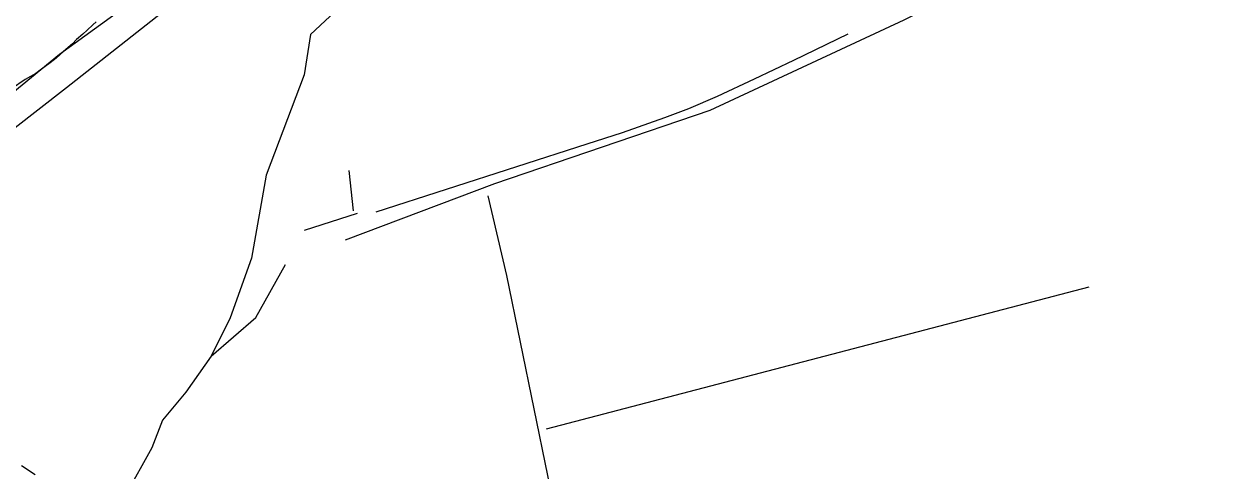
# Model space of a CAD drawing. Extents: x 3279314 to 3317160, y 734079 to 759431.
# Drawn here: x 3283925 to 3285700, y 750348 to 751004 of the extents above; entities that cross this region are included whole.
import ezdxf

# ---------------------------------------------------------------- set-up
doc = ezdxf.new("R2010")
doc.units = 0
for name, color, linetype in [('V-DTCH-CNTR', 7, 'Continuous'), ('V-ROAD-CNTR', 7, 'Continuous'), ('V-SITE-VEGE', 7, 'Continuous'), ('V-TOPO-SHOR', 7, 'Continuous')]:
    doc.layers.add(name, color=color, linetype=linetype)

msp = doc.modelspace()

# ---------------------------------------------------------------- linework, layer by layer
at = {"layer": 'V-DTCH-CNTR'}
msp.add_line((3285488.5, 750617.6), (3284691.6, 750409.3), dxfattribs=at)
msp.add_lwpolyline([(3284396.7, 750687.1), (3284616.1, 750769.7), (3284932.6, 750877.4), (3285217.5, 751010.3), (3285400.9, 751100.6), (3285749, 751371.4)], dxfattribs=at)
at = {"layer": 'V-ROAD-CNTR'}
msp.add_lwpolyline([(3283454.1, 750496.5), (3283987, 750911), (3284588.4, 751383.8)], dxfattribs=at)
at = {"layer": 'V-SITE-VEGE'}
for p, q in [((3284030.4, 751007.3), (3284025.6, 751002.6)), ((3284010.9, 750989.2), (3284001.7, 750981)), ((3284017.2, 750994.7), (3284010.9, 750989.2)), ((3284025.6, 751002.6), (3284017.2, 750994.7)), ((3283995.7, 750975.1), (3283982.5, 750963.7)), ((3284001.7, 750981), (3283995.7, 750975.1)), ((3283971.8, 750953.8), (3283963, 750946.8)), ((3283982.5, 750963.7), (3283971.8, 750953.8)), ((3283948.3, 750936.2), (3283941.9, 750931.5)), ((3283963, 750946.8), (3283948.3, 750936.2)), ((3283926.4, 750922.5), (3283906.1, 750908.7)), ((3283941.9, 750931.5), (3283926.4, 750922.5))]:
    msp.add_line(p, q, dxfattribs=at)
at = {"layer": 'V-TOPO-SHOR'}
for p, q in [((3284408.4, 750729.5), (3284402, 750788.8)), ((3284336.6, 750701.2), (3284414.6, 750726.4))]:
    msp.add_line(p, q, dxfattribs=at)
for points in [[(3285125.4, 751390.4), (3285088, 751362.2), (3284978.7, 751343.2), (3284835.1, 751292.9), (3284666.5, 751223.8), (3284538.6, 751151.6), (3284438.8, 751076.4), (3284345.3, 750988.7), (3284336, 750929.3), (3284280.1, 750782.3), (3284258.6, 750660.4), (3284227.5, 750572.8), (3284199.5, 750516.5), (3284162.2, 750463.3), (3284127.9, 750422.6), (3284112.4, 750382), (3284073.6, 750312.4)], [(3283499.5, 750568), (3283976.7, 750959.7), (3284223.1, 751138.4)], [(3284441.8, 750728.4), (3284751.9, 750828.2), (3284803.5, 750844.9), (3284865.9, 750866.6), (3284900.9, 750880), (3284943.1, 750898), (3284997.4, 750923.7), (3285055.3, 750950.7), (3285135.4, 750989.5)], [(3284848.5, 749602.8), (3284775.2, 749954.2), (3284694.1, 750341.2), (3284633.8, 750634.6), (3284606.3, 750751.5)], [(3284199.5, 750516.5), (3284265, 750572.9), (3284308.6, 750651.1)], [(3283940.9, 750341.9), (3283921, 750355.1)]]:
    msp.add_lwpolyline(points, dxfattribs=at)

doc.saveas('drawing.dxf')
